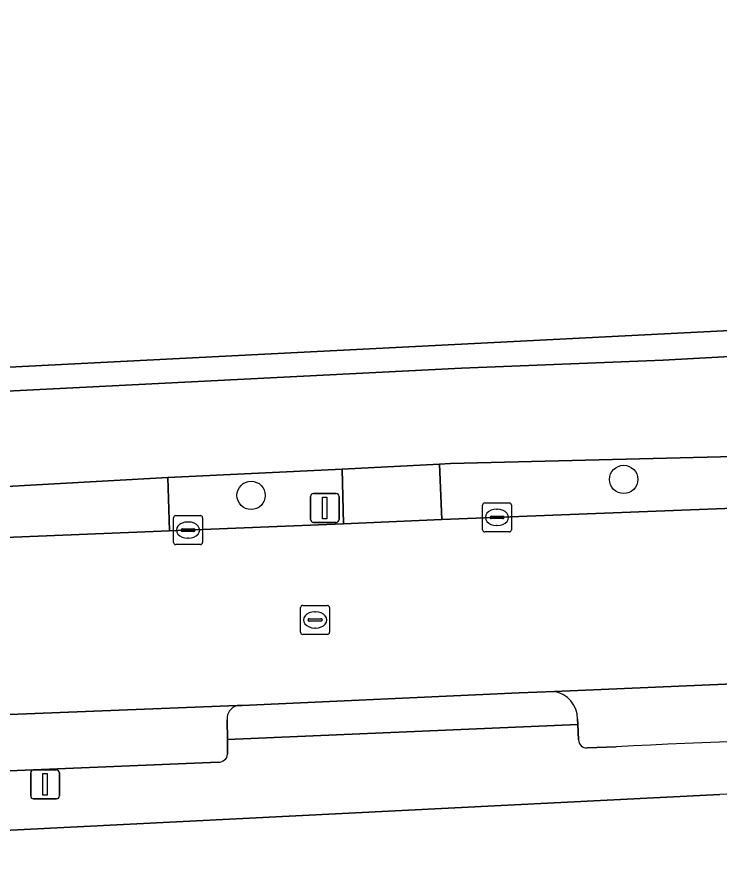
# Model space of a CAD drawing. Extents: x 161848 to 162726, y 385382 to 386521.
# Drawn here: x 162099.94 to 162124.23, y 386346.78 to 386376.34 of the extents above; entities that cross this region are included whole.
import ezdxf

# ---------------------------------------------------------------- set-up
doc = ezdxf.new("R2010")
doc.units = 0
for name, color, linetype in [('IMGEO_Berm_groen', 7, 'Continuous'), ('IMGEO_Boom', 7, 'Continuous'), ('IMGEO_Erf', 7, 'Continuous'), ('IMGEO_Fietspad_gesloten', 7, 'Continuous'), ('IMGEO_Kolk', 7, 'Continuous'), ('IMGEO_Lichtmast', 7, 'Continuous'), ('IMGEO_Parkeervlak_open', 7, 'Continuous'), ('IMGEO_Rijbaan_lokaal_open', 7, 'Continuous'), ('IMGEO_Rioolput', 7, 'Continuous'), ('IMGEO_Voetpad_open', 7, 'Continuous')]:
    doc.layers.add(name, color=color, linetype=linetype)

msp = doc.modelspace()

# ---------------------------------------------------------------- linework, layer by layer
at = {"layer": 'IMGEO_Berm_groen'}
msp.add_lwpolyline([(162146.968, 386361.723), (162141.51, 386361.575), (162114.921, 386360.914), (162114.532, 386360.894), (162114.617, 386358.988), (162118.751, 386359.14), (162126.785, 386359.455), (162131.868, 386359.526), (162136.449, 386359.462), (162139.092, 386359.379), (162143.735, 386359.248), (162145.978, 386359.177), (162148.749, 386359.022)], dxfattribs=at)
msp.add_lwpolyline([(162111.169, 386360.718), (162105.153, 386360.438), (162105.206, 386358.592), (162111.225, 386358.836)], close=True, dxfattribs=at)
at = {"layer": 'IMGEO_Boom'}
for centre in [(162120.9, 386360.369), (162108.028, 386359.817)]:
    msp.add_circle(centre, 0.489, dxfattribs=at)
at = {"layer": 'IMGEO_Erf'}
for points in [[(162126.4, 386383.249), (162106.712, 386384.529), (162107.316, 386393.818), (162103.925, 386394.04), (162101.76, 386394.182), (162103.132, 386413.735), (162099.357, 386413.995), (162098.463, 386400.31), (162096.209, 386364.576), (162096.178, 386364.084), (162096.193, 386363.887), (162098.289, 386363.993), (162098.294, 386364.179), (162125.713, 386365.574)], [(162124.225, 386349.488), (162070.409, 386346.778)]]:
    msp.add_lwpolyline(points, dxfattribs=at)
msp.add_arc((162131.086, 386132.588), 217.009, 87.76218, 91.81188, dxfattribs=at)
at = {"layer": 'IMGEO_Fietspad_gesloten'}
msp.add_lwpolyline([(162152.32, 386366.073), (162131.297, 386364.979), (162122.27, 386364.487), (162115.293, 386364.208), (162065.445, 386361.685), (162066.4, 386358.343), (162067.788, 386358.516), (162072.157, 386358.748), (162075.491, 386358.922), (162086.436, 386359.471), (162094.846, 386359.878), (162096.891, 386359.975), (162105.153, 386360.438), (162111.169, 386360.718), (162114.532, 386360.894), (162114.921, 386360.914), (162141.51, 386361.575), (162146.968, 386361.723)], dxfattribs=at)
at = {"layer": 'IMGEO_Kolk'}
for p, q in [((162116.023, 386358.632), (162116.023, 386359.484)), ((162116.098, 386359.558), (162116.95, 386359.558)), ((162117.024, 386359.484), (162117.024, 386358.632)), ((162116.511, 386359.338), (162116.536, 386359.338)), ((162105.348, 386358.192), (162105.348, 386359.044)), ((162105.423, 386359.118), (162106.275, 386359.118)), ((162105.836, 386358.898), (162105.861, 386358.898)), ((162106.349, 386359.044), (162106.349, 386358.192)), ((162116.282, 386359.052), (162116.282, 386359.064)), ((162116.72, 386359.015), (162116.322, 386359.015)), ((162116.325, 386359.101), (162116.723, 386359.101)), ((162116.766, 386359.064), (162116.766, 386359.052)), ((162105.607, 386358.612), (162105.607, 386358.624)), ((162105.65, 386358.661), (162106.048, 386358.661)), ((162106.091, 386358.624), (162106.091, 386358.612)), ((162116.534, 386358.778), (162116.509, 386358.778)), ((162106.045, 386358.575), (162105.647, 386358.575)), ((162105.859, 386358.338), (162105.834, 386358.338)), ((162116.95, 386358.558), (162116.098, 386358.558)), ((162106.275, 386358.118), (162105.423, 386358.118))]:
    msp.add_line(p, q, dxfattribs=at)
for points in [[(162116.023, 386358.632), (162116.023, 386359.484)], [(162116.098, 386359.558), (162116.95, 386359.558)], [(162117.024, 386359.484), (162117.024, 386358.632)], [(162105.348, 386358.192), (162105.348, 386359.044)], [(162105.423, 386359.118), (162106.275, 386359.118)], [(162106.349, 386359.044), (162106.349, 386358.192)], [(162116.95, 386358.558), (162116.098, 386358.558)], [(162106.275, 386358.118), (162105.423, 386358.118)]]:
    msp.add_lwpolyline(points, dxfattribs=at)
for centre, radius, start, end in [((162116.1, 386359.482), 0.0765, 91.552, 178.448), ((162116.1, 386359.482), 0.0765, 91.552, 178.448), ((162116.948, 386359.482), 0.0765, 1.552, 88.448), ((162116.948, 386359.482), 0.0765, 1.552, 88.448), ((162105.425, 386359.042), 0.0765, 91.552, 178.448), ((162105.425, 386359.042), 0.0765, 91.552, 178.448), ((162106.273, 386359.042), 0.0765, 1.552, 88.448), ((162106.273, 386359.042), 0.0765, 1.552, 88.448), ((162116.322, 386359.061), 0.0403, 85.8775, 175.7526), ((162116.319, 386359.051), 0.0366, 178.938, 274.7102), ((162116.723, 386359.058), 0.043, 264.8664, 352.4533), ((162116.727, 386359.063), 0.0386, 1.7309, 96.639), ((162105.647, 386358.621), 0.0403, 85.8775, 175.7526), ((162105.644, 386358.611), 0.0366, 178.938, 274.7102), ((162106.048, 386358.618), 0.043, 264.8664, 352.4533), ((162106.052, 386358.623), 0.0386, 1.7309, 96.639), ((162116.1, 386358.634), 0.0765, 181.552, 268.448), ((162116.1, 386358.634), 0.0765, 181.552, 268.448), ((162116.948, 386358.634), 0.0765, 271.552, 358.448), ((162116.948, 386358.634), 0.0765, 271.552, 358.448), ((162105.425, 386358.194), 0.0765, 181.552, 268.448), ((162105.425, 386358.194), 0.0765, 181.552, 268.448), ((162106.273, 386358.194), 0.0765, 271.552, 358.448), ((162106.273, 386358.194), 0.0765, 271.552, 358.448)]:
    msp.add_arc(centre, radius, start, end, dxfattribs=at)
for centre, major_axis, ratio, start_param, end_param in [((162116.51, 386359.058), (-0.387, 0.002), 0.722429, 4.712389, 7.853982), ((162116.535, 386359.058), (-0.39, 0.002), 0.717154, 1.570796, 4.712389), ((162105.835, 386358.618), (-0.387, 0.002), 0.722429, 4.712389, 7.853982), ((162105.86, 386358.618), (-0.39, 0.002), 0.717154, 1.570796, 4.712389)]:
    msp.add_ellipse(centre, major_axis=major_axis, ratio=ratio, start_param=start_param, end_param=end_param, dxfattribs=at)
at = {"layer": 'IMGEO_Lichtmast'}
for p, q in [((162110.079, 386358.984), (162110.079, 386359.784)), ((162110.079, 386359.784), (162110.079, 386358.984)), ((162110.179, 386359.884), (162110.969, 386359.884)), ((162110.969, 386359.884), (162110.179, 386359.884)), ((162111.069, 386359.784), (162111.069, 386358.984)), ((162111.069, 386358.984), (162111.069, 386359.784)), ((162110.969, 386358.884), (162110.179, 386358.884)), ((162110.179, 386358.884), (162110.969, 386358.884)), ((162100.513, 386350.334), (162101.303, 386350.334)), ((162101.303, 386350.334), (162100.513, 386350.334)), ((162100.413, 386349.434), (162100.413, 386350.234)), ((162100.413, 386350.234), (162100.413, 386349.434)), ((162101.403, 386350.234), (162101.403, 386349.434)), ((162101.403, 386349.434), (162101.403, 386350.234)), ((162101.303, 386349.334), (162100.513, 386349.334)), ((162100.513, 386349.334), (162101.303, 386349.334))]:
    msp.add_line(p, q, dxfattribs=at)
for points in [[(162110.499, 386359.759), (162110.649, 386359.759), (162110.649, 386359.009), (162110.499, 386359.009), (162110.499, 386359.759)], [(162100.833, 386350.209), (162100.983, 386350.209), (162100.983, 386349.459), (162100.833, 386349.459), (162100.833, 386350.209)]]:
    msp.add_lwpolyline(points, dxfattribs=at)
for centre, start, end in [((162110.179, 386359.784), 90, 180), ((162110.179, 386359.784), 90, 180), ((162110.969, 386359.784), 0, 90), ((162110.969, 386359.784), 360, 90), ((162110.179, 386358.984), 180, 270), ((162110.179, 386358.984), 180, 270), ((162110.969, 386358.984), 270, 0), ((162110.969, 386358.984), 270, 0), ((162100.513, 386350.234), 90, 180), ((162100.513, 386350.234), 90, 180), ((162101.303, 386350.234), 0, 90), ((162101.303, 386350.234), 360, 90), ((162100.513, 386349.434), 180, 270), ((162100.513, 386349.434), 180, 270), ((162101.303, 386349.434), 270, 0), ((162101.303, 386349.434), 270, 0)]:
    msp.add_arc(centre, 0.1, start, end, dxfattribs=at)
at = {"layer": 'IMGEO_Parkeervlak_open'}
for points in [[(162125.226, 386353.331), (162118.505, 386353.047)], [(162107.547, 386352.554), (162077.247, 386351.358)], [(162119.308, 386352.102), (162119.318, 386351.904), (162119.343, 386351.375)], [(162107.208, 386351.39), (162107.203, 386352.07)], [(162107.211, 386350.88), (162107.208, 386351.39)], [(162119.639, 386351.098), (162120.64, 386351.13)], [(162076.837, 386349.354), (162106.899, 386350.607)]]:
    msp.add_lwpolyline(points, dxfattribs=at)
for centre, radius, start, end in [((162118.329, 386352.084), 0.979, 1.0794, 79.6321), ((162107.648, 386352.118), 0.448, 103.0427, 186.1512), ((162119.62, 386351.374), 0.277, 179.8468, 273.9516), ((162132.008, 386148.092), 203.355, 87.8362, 93.20463), ((162106.924, 386350.894), 0.288, 265.0683, 357.3035)]:
    msp.add_arc(centre, radius, start, end, dxfattribs=at)
at = {"layer": 'IMGEO_Rijbaan_lokaal_open'}
for points in [[(162148.749, 386359.022), (162145.978, 386359.177), (162143.735, 386359.248), (162139.092, 386359.379), (162136.449, 386359.462), (162131.868, 386359.526), (162126.785, 386359.455), (162118.751, 386359.14), (162114.617, 386358.988), (162111.225, 386358.836), (162105.206, 386358.592), (162096.976, 386358.254), (162094.896, 386358.165), (162086.487, 386357.836), (162075.596, 386357.395), (162072.225, 386357.267), (162066.573, 386357.021), (162069.563, 386348.586)], [(162077.247, 386351.358), (162107.547, 386352.554), (162107.715, 386352.561), (162117.285, 386352.995), (162118.505, 386353.047), (162125.226, 386353.331)]]:
    msp.add_lwpolyline(points, dxfattribs=at)
at = {"layer": 'IMGEO_Rioolput'}
for p, q in [((162109.738, 386355.089), (162109.738, 386355.941)), ((162109.813, 386356.015), (162110.665, 386356.015)), ((162110.739, 386355.941), (162110.739, 386355.089)), ((162110.226, 386355.795), (162110.251, 386355.795)), ((162109.997, 386355.509), (162109.997, 386355.521)), ((162110.435, 386355.472), (162110.037, 386355.472)), ((162110.04, 386355.558), (162110.438, 386355.558)), ((162110.481, 386355.521), (162110.481, 386355.509)), ((162110.249, 386355.235), (162110.224, 386355.235)), ((162110.665, 386355.015), (162109.813, 386355.015))]:
    msp.add_line(p, q, dxfattribs=at)
for points in [[(162109.738, 386355.089), (162109.738, 386355.941)], [(162109.813, 386356.015), (162110.665, 386356.015)], [(162110.739, 386355.941), (162110.739, 386355.089)], [(162110.665, 386355.015), (162109.813, 386355.015)]]:
    msp.add_lwpolyline(points, dxfattribs=at)
for centre, radius, start, end in [((162109.815, 386355.939), 0.0765, 91.552, 178.448), ((162109.815, 386355.939), 0.0765, 91.552, 178.448), ((162110.663, 386355.939), 0.0765, 1.552, 88.448), ((162110.663, 386355.939), 0.0765, 1.552, 88.448), ((162110.037, 386355.518), 0.0403, 85.8775, 175.7526), ((162110.034, 386355.508), 0.0366, 178.938, 274.7102), ((162110.438, 386355.515), 0.043, 264.8664, 352.4533), ((162110.442, 386355.52), 0.0386, 1.7309, 96.639), ((162109.815, 386355.091), 0.0765, 181.552, 268.448), ((162109.815, 386355.091), 0.0765, 181.552, 268.448), ((162110.663, 386355.091), 0.0765, 271.552, 358.448), ((162110.663, 386355.091), 0.0765, 271.552, 358.448)]:
    msp.add_arc(centre, radius, start, end, dxfattribs=at)
for centre, major_axis, ratio, start_param, end_param in [((162110.225, 386355.515), (-0.387, 0.002), 0.722429, 4.712389, 7.853982), ((162110.25, 386355.515), (-0.39, 0.002), 0.717154, 1.570796, 4.712389)]:
    msp.add_ellipse(centre, major_axis=major_axis, ratio=ratio, start_param=start_param, end_param=end_param, dxfattribs=at)
at = {"layer": 'IMGEO_Voetpad_open'}
for points in [[(162065.445, 386361.685), (162115.293, 386364.208), (162122.27, 386364.487), (162131.297, 386364.979), (162152.32, 386366.073), (162152.711, 386367.077), (162133.351, 386366.075), (162125.713, 386365.574), (162098.294, 386364.179), (162098.289, 386363.993), (162096.193, 386363.887), (162096.178, 386364.084), (162054.855, 386362.092), (162050.477, 386359.642), (162062.638, 386361.419)], [(162118.505, 386353.047), (162117.285, 386352.995), (162107.715, 386352.561), (162107.547, 386352.554)], [(162107.203, 386352.07), (162107.208, 386351.39), (162119.318, 386351.904), (162119.308, 386352.102)], [(162119.343, 386351.375), (162119.318, 386351.904), (162107.208, 386351.39), (162107.211, 386350.88)], [(162120.64, 386351.13), (162119.639, 386351.098)], [(162106.899, 386350.607), (162076.837, 386349.354)], [(162070.409, 386346.778), (162124.225, 386349.488)]]:
    msp.add_lwpolyline(points, dxfattribs=at)
for points in [[(162114.532, 386360.894), (162111.169, 386360.718), (162111.225, 386358.836), (162114.617, 386358.988)], [(162105.153, 386360.438), (162096.891, 386359.975), (162096.976, 386358.254), (162105.206, 386358.592)]]:
    msp.add_lwpolyline(points, close=True, dxfattribs=at)
for centre, radius, start, end in [((162118.329, 386352.084), 0.979, 1.0794, 79.6321), ((162107.648, 386352.118), 0.448, 103.0427, 186.1512), ((162119.62, 386351.374), 0.277, 179.8468, 273.9516), ((162132.008, 386148.092), 203.355, 87.8362, 93.20463), ((162106.924, 386350.894), 0.288, 265.0683, 357.3035), ((162131.086, 386132.588), 217.009, 87.76218, 91.81188)]:
    msp.add_arc(centre, radius, start, end, dxfattribs=at)

doc.saveas('drawing.dxf')
